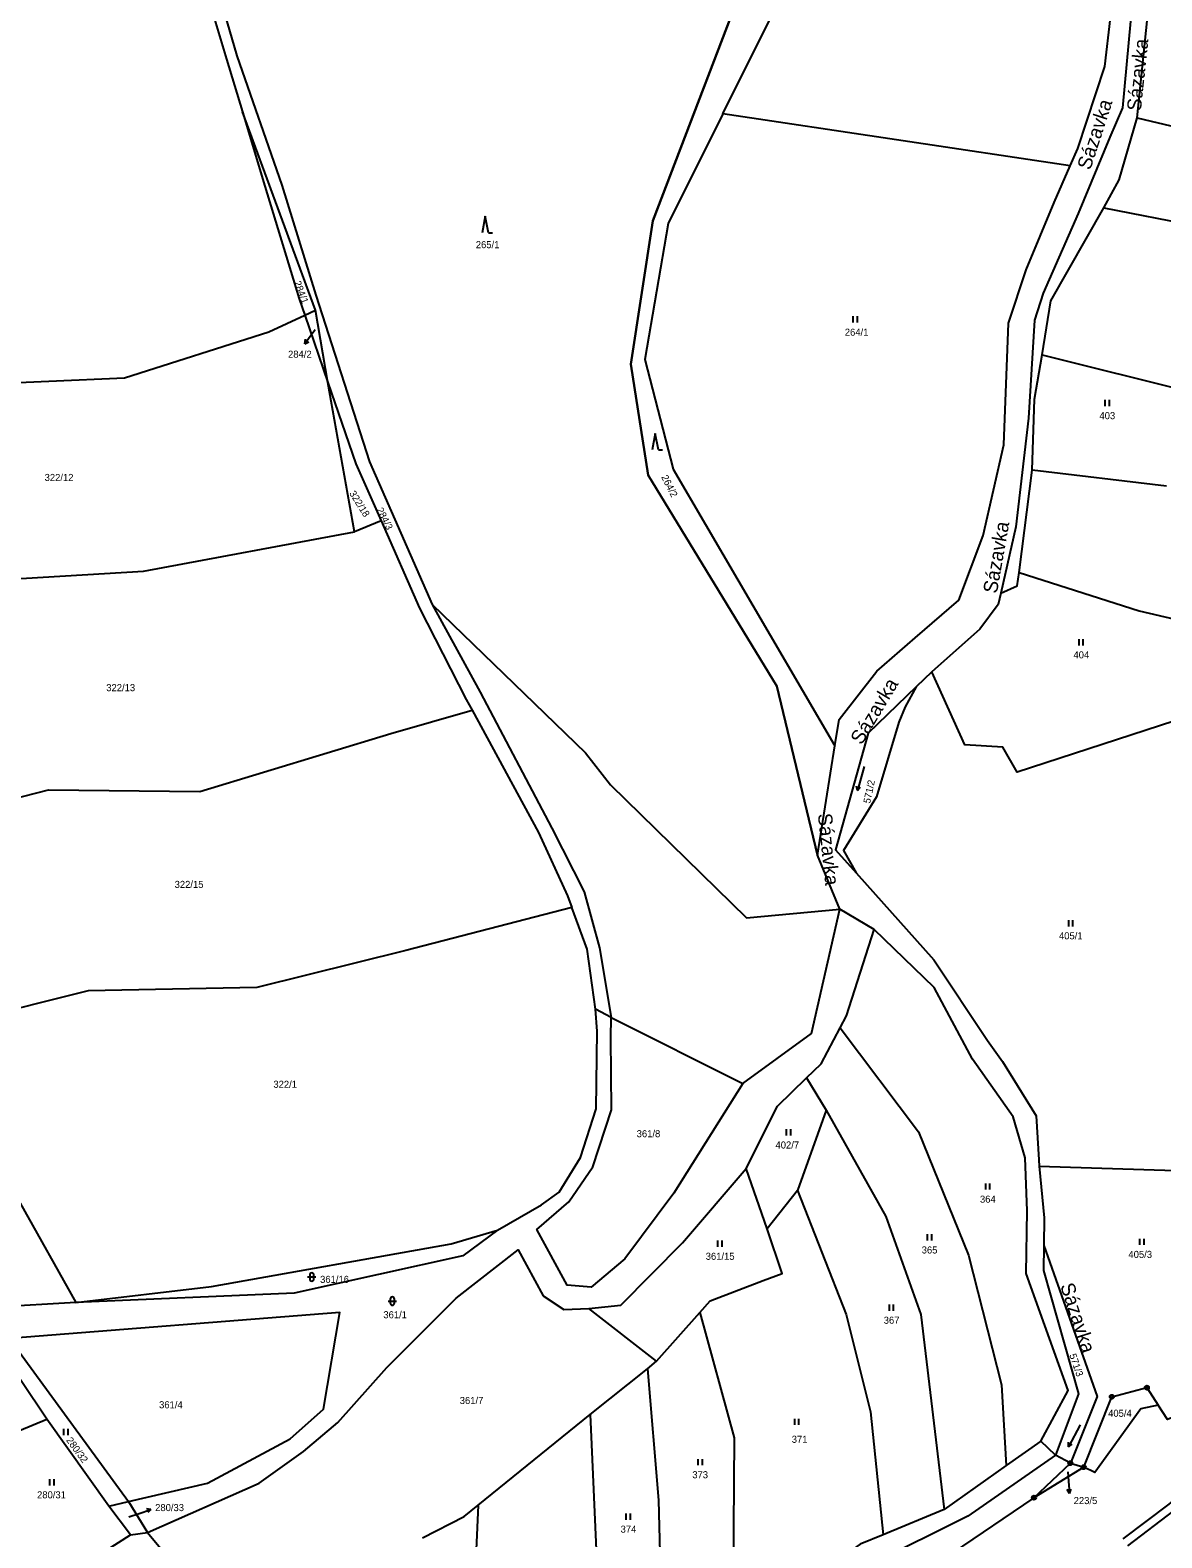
# Model space of a CAD drawing. Extents: x -680203 to -673936, y -1102717 to -1093650.
# Drawn here: x -677779.2 to -677506.6, y -1097345 to -1096981.7 of the extents above; entities that cross this region are included whole.
import ezdxf

# ---------------------------------------------------------------- set-up
doc = ezdxf.new("R2010")
doc.units = 0
for name, color, linetype in [('_Ideová část', 7, 'Continuous'), ('SOxx02xx_Koleje_param další_Popis10', 7, 'Continuous'), ('SOxx02xx_Staničení_Popis10', 7, 'Continuous'), ('SOxxxxxx_Koleje_hlavní_body_Popis10', 7, 'Continuous'), ('SOxxxxxx_Koleje_LN_parametry_Popis10', 7, 'Continuous'), ('SOxxxxxx_Osa_bod_P', 7, 'Continuous'), ('x_prac', 7, 'Continuous')]:
    doc.layers.add(name, color=color, linetype=linetype)

msp = doc.modelspace()

# ---------------------------------------------------------------- linework, layer by layer
at = {"layer": '_Ideová část'}
msp.add_circle((-677321.69, -1096651.16), 1076.75, dxfattribs=at)
at = {"layer": 'SOxx02xx_Koleje_param další_Popis10'}
for centre, radius in [((-677518.66, -1097310.98), 0.5), ((-677518.66, -1097310.98), 0.0303), ((-677510.21, -1097308.78), 0.5), ((-677510.21, -1097308.78), 0.0303), ((-677528.65, -1097326.98), 0.5), ((-677528.65, -1097326.98), 0.5), ((-677528.65, -1097326.98), 0.0303), ((-677528.65, -1097326.98), 0.0303), ((-677525.43, -1097327.93), 0.5), ((-677525.43, -1097327.93), 0.5), ((-677525.43, -1097327.93), 0.0303), ((-677525.43, -1097327.93), 0.0303), ((-677537.41, -1097335.29), 0.5), ((-677537.41, -1097335.29), 0.0303)]:
    msp.add_circle(centre, radius, dxfattribs=at)
at = {"layer": 'SOxx02xx_Staničení_Popis10'}
for p, q in [((-677711.27, -1097054.83), (-677713.03, -1097057.26)), ((-677713.03, -1097057.26), (-677712.85, -1097056.15)), ((-677713.03, -1097057.26), (-677712.04, -1097056.74)), ((-677710.56, -1097053.87), (-677711.27, -1097054.83)), ((-677529.28, -1097329.1), (-677529.1, -1097331.29)), ((-677529.1, -1097331.29), (-677528.84, -1097334.28)), ((-677528.84, -1097334.28), (-677529.43, -1097333.33)), ((-677528.84, -1097334.28), (-677528.43, -1097333.24)), ((-677755.44, -1097339.94), (-677752.91, -1097339.08)), ((-677752.91, -1097339.08), (-677750.07, -1097338.1)), ((-677750.07, -1097338.1), (-677751.18, -1097337.96)), ((-677750.07, -1097338.1), (-677750.86, -1097338.9))]:
    msp.add_line(p, q, dxfattribs=at)
at = {"layer": 'SOxxxxxx_Koleje_hlavní_body_Popis10'}
for p, q in [((-677669.55, -1097026.48), (-677670.3, -1097030.48)), ((-677668.8, -1097030.48), (-677669.55, -1097026.48)), ((-677668.8, -1097030.48), (-677667.8, -1097030.48)), ((-677580.92, -1097052.08), (-677580.92, -1097050.58)), ((-677579.92, -1097052.08), (-677579.92, -1097050.58)), ((-677520.23, -1097072.27), (-677520.23, -1097070.77)), ((-677519.23, -1097072.27), (-677519.23, -1097070.77)), ((-677628.62, -1097078.82), (-677629.37, -1097082.82)), ((-677627.87, -1097082.82), (-677628.62, -1097078.82)), ((-677627.87, -1097082.82), (-677626.87, -1097082.82)), ((-677526.56, -1097129.93), (-677526.56, -1097128.43)), ((-677525.56, -1097129.93), (-677525.56, -1097128.43)), ((-677578.34, -1097159.09), (-677579.89, -1097164.88)), ((-677579.89, -1097164.88), (-677580.12, -1097163.81)), ((-677579.89, -1097164.88), (-677579.15, -1097164.07)), ((-677529.01, -1097197.61), (-677529.01, -1097196.11)), ((-677528.01, -1097197.61), (-677528.01, -1097196.11)), ((-677596.98, -1097248.02), (-677596.98, -1097246.52)), ((-677595.98, -1097248.02), (-677595.98, -1097246.52)), ((-677549.01, -1097261.06), (-677549.01, -1097259.56)), ((-677548.01, -1097261.06), (-677548.01, -1097259.56)), ((-677613.51, -1097274.84), (-677613.51, -1097273.34)), ((-677612.51, -1097274.84), (-677612.51, -1097273.34)), ((-677563.02, -1097273.32), (-677563.02, -1097271.82)), ((-677562.02, -1097273.32), (-677562.02, -1097271.82)), ((-677511.9, -1097274.38), (-677511.9, -1097272.88)), ((-677510.9, -1097274.38), (-677510.9, -1097272.88)), ((-677712.34, -1097282.11), (-677710.34, -1097282.11)), ((-677711.84, -1097281.61), (-677711.84, -1097282.61)), ((-677710.84, -1097282.61), (-677710.84, -1097281.61)), ((-677692.94, -1097287.92), (-677690.94, -1097287.92)), ((-677692.44, -1097287.42), (-677692.44, -1097288.42)), ((-677691.44, -1097288.42), (-677691.44, -1097287.42)), ((-677572.24, -1097290.25), (-677572.24, -1097288.75)), ((-677571.24, -1097290.25), (-677571.24, -1097288.75)), ((-677595, -1097317.77), (-677595, -1097316.27)), ((-677594, -1097317.77), (-677594, -1097316.27)), ((-677526.27, -1097317.74), (-677529.08, -1097323.04)), ((-677771.02, -1097320.19), (-677771.02, -1097318.69)), ((-677770.02, -1097320.19), (-677770.02, -1097318.69)), ((-677529.08, -1097323.04), (-677529.07, -1097321.94)), ((-677529.08, -1097323.04), (-677528.18, -1097322.41)), ((-677618.27, -1097327.49), (-677618.27, -1097325.99)), ((-677617.27, -1097327.49), (-677617.27, -1097325.99)), ((-677774.4, -1097332.32), (-677774.4, -1097330.82)), ((-677773.4, -1097332.32), (-677773.4, -1097330.82)), ((-677635.61, -1097340.59), (-677635.61, -1097339.09)), ((-677634.61, -1097340.59), (-677634.61, -1097339.09))]:
    msp.add_line(p, q, dxfattribs=at)
for centre, start, end in [((-677711.34, -1097281.61), 0, 180), ((-677711.34, -1097282.61), 180, 359.9879), ((-677691.94, -1097287.42), 0, 180), ((-677691.94, -1097288.42), 180, 359.9879)]:
    msp.add_arc(centre, 0.5, start, end, dxfattribs=at)
at = {"layer": 'SOxxxxxx_Koleje_LN_parametry_Popis10'}
for points in [[(-677758.73, -1096887.23), (-677729.37, -1096987.87), (-677718.54, -1097018.98), (-677710.39, -1097045.48), (-677697.47, -1097085.65), (-677682.36, -1097120.07), (-677645.4, -1097155.8), (-677639.4, -1097163.5), (-677606.67, -1097195.56), (-677584.18, -1097193.46), (-677589.53, -1097180.45), (-677599.31, -1097139.76), (-677630.29, -1097088.91), (-677634.48, -1097062.13), (-677629.18, -1097027.64), (-677603.6, -1096960.5)], [(-677514.83, -1097346.87), (-677503.68, -1097338.41), (-677496.4, -1097332.14), (-677491.62, -1097326.68), (-677492.49, -1097326.37), (-677493.33, -1097325.6), (-677497.82, -1097330.72), (-677504.94, -1097336.85), (-677515.99, -1097345.23)]]:
    msp.add_lwpolyline(points, dxfattribs=at)
at = {"layer": 'x_prac'}
for p, q in [((-677512.58, -1097002.8), (-677510.16, -1096979.38)), ((-677710.45, -1097049.11), (-677728.05, -1097001.33)), ((-677528.69, -1097014.38), (-677612.38, -1097001.84)), ((-677520.62, -1097024.49), (-677469.12, -1097034.41)), ((-677713.01, -1097050.3), (-677710.45, -1097049.11)), ((-677707.45, -1097066.54), (-677710.45, -1097049.11)), ((-677713.01, -1097050.3), (-677707.45, -1097066.54)), ((-677535.43, -1097059.86), (-677499.08, -1097068.97)), ((-677701.09, -1097102.57), (-677707.45, -1097066.54)), ((-677540.95, -1097112.38), (-677537.83, -1097087.7)), ((-677505.52, -1097091.54), (-677537.83, -1097087.7)), ((-677694.67, -1097099.92), (-677701.09, -1097102.57)), ((-677561.98, -1097136.26), (-677565.77, -1097139.91)), ((-677561.98, -1097136.26), (-677565.77, -1097139.91)), ((-677589.53, -1097180.45), (-677585.34, -1097154.08)), ((-677584.18, -1097193.46), (-677589.53, -1097180.45)), ((-677575.9, -1097198.4), (-677584.18, -1097193.46)), ((-677639.2, -1097219.6), (-677643, -1097217.6)), ((-677639.2, -1097219.6), (-677607.53, -1097235.47)), ((-677592.18, -1097234.15), (-677587.49, -1097241.92)), ((-677587.49, -1097241.92), (-677594.39, -1097261.26)), ((-677601.7, -1097270.51), (-677606.69, -1097256)), ((-677536.12, -1097255.38), (-677492.58, -1097256.83)), ((-677594.39, -1097261.26), (-677601.7, -1097270.51)), ((-677781.6, -1097264.3), (-677768.14, -1097288.28)), ((-677768.14, -1097288.28), (-677787.4, -1097289.4)), ((-677628.3, -1097302.43), (-677644.6, -1097289.74)), ((-677628.3, -1097302.43), (-677617.89, -1097290.69)), ((-677775.16, -1097316.41), (-677788.15, -1097296.99)), ((-677784.11, -1097296.95), (-677755.45, -1097336.23)), ((-677630.45, -1097304.25), (-677628.3, -1097302.43)), ((-677644.28, -1097315.25), (-677630.45, -1097304.25)), ((-677794.9, -1097324.49), (-677775.16, -1097316.41)), ((-677760.26, -1097337.33), (-677775.16, -1097316.41)), ((-677671.24, -1097337.13), (-677644.28, -1097315.25)), ((-677644.28, -1097315.25), (-677641.28, -1097382.56)), ((-677535.77, -1097321.71), (-677544.14, -1097327.54)), ((-677532.2, -1097325.07), (-677535.77, -1097321.71)), ((-677528.65, -1097326.98), (-677532.2, -1097325.07)), ((-677528.65, -1097326.98), (-677532.2, -1097325.07)), ((-677544.14, -1097327.54), (-677559.02, -1097338.15)), ((-677537.41, -1097335.29), (-677528.65, -1097326.98)), ((-677525.43, -1097327.93), (-677537.41, -1097335.29)), ((-677528.65, -1097326.98), (-677525.43, -1097327.93)), ((-677528.65, -1097326.98), (-677525.43, -1097327.93)), ((-677760.26, -1097337.33), (-677755.45, -1097336.23)), ((-677755.45, -1097336.23), (-677750.89, -1097343.65)), ((-677754.98, -1097344.26), (-677760.26, -1097337.33)), ((-677671.24, -1097337.13), (-677674.39, -1097406.91)), ((-677559.02, -1097338.15), (-677573.74, -1097344.21)), ((-677754.98, -1097344.26), (-677750.89, -1097343.65)), ((-677750.89, -1097343.65), (-677745.81, -1097349.85)), ((-677766.54, -1097351.61), (-677754.98, -1097344.26))]:
    msp.add_line(p, q, dxfattribs=at)
for points in [[(-677758.73, -1096887.23), (-677729.37, -1096987.87), (-677718.54, -1097018.98), (-677710.39, -1097045.48), (-677697.47, -1097085.65), (-677682.36, -1097120.07), (-677670.77, -1097141.2), (-677653.53, -1097173.95), (-677645.73, -1097189.3), (-677642.01, -1097202.8), (-677639.2, -1097219.6)], [(-677560.44, -1096909.76), (-677570.81, -1096907.13), (-677585.7, -1096943.52), (-677603.6, -1096960.5), (-677629.18, -1097027.64), (-677634.48, -1097062.13), (-677630.29, -1097088.91), (-677599.31, -1097139.76), (-677589.53, -1097180.45)], [(-677612.38, -1097001.84), (-677595.42, -1096967.75), (-677560.44, -1096909.76)], [(-677513.83, -1096918.68), (-677518.58, -1096926.54), (-677512.27, -1096958.5), (-677516.08, -1097000.37), (-677519.1, -1097007.41), (-677526.79, -1097025.85), (-677535.19, -1097045.06), (-677537.32, -1097051.51), (-677538.76, -1097075.19), (-677541.79, -1097101.31), (-677545.41, -1097117.33)], [(-677513.83, -1096918.68), (-677518.58, -1096926.54), (-677512.27, -1096958.5), (-677516.08, -1097000.37), (-677519.1, -1097007.41), (-677526.79, -1097025.85), (-677535.19, -1097045.06), (-677537.32, -1097051.51), (-677538.76, -1097075.19), (-677541.79, -1097101.31), (-677545.41, -1097117.33)], [(-677528.69, -1097014.38), (-677526.83, -1097010.13), (-677520.34, -1096990.43), (-677516.24, -1096955.15), (-677520.67, -1096934.91), (-677522.26, -1096927.88), (-677522.53, -1096925.58)], [(-677741.49, -1096956.43), (-677731.85, -1096988.67), (-677728.05, -1097001.33)], [(-677728.05, -1097001.33), (-677722.68, -1097019.25), (-677714.35, -1097046.4), (-677713.01, -1097050.3)], [(-677612.38, -1097001.84), (-677625.54, -1097028.28), (-677631.14, -1097061.02), (-677624.27, -1097087.48), (-677585.34, -1097154.08)], [(-677520.62, -1097024.49), (-677516.86, -1097017.71), (-677512.58, -1097002.8)], [(-677512.58, -1097002.8), (-677468.29, -1097013.29), (-677469.12, -1097034.41)], [(-677585.34, -1097154.08), (-677584.33, -1097147.73), (-677575.24, -1097136.13), (-677566.04, -1097128.06), (-677555.52, -1097119.03), (-677549.65, -1097103.44), (-677544.7, -1097081.6), (-677543.51, -1097052.3), (-677539.26, -1097039.4), (-677532.53, -1097023.15), (-677528.69, -1097014.38)], [(-677535.43, -1097059.86), (-677533.35, -1097046.86), (-677520.62, -1097024.49)], [(-677835.38, -1097076.58), (-677793, -1097067.08), (-677756.47, -1097065.45), (-677721.68, -1097054.32), (-677713.01, -1097050.3)], [(-677537.83, -1097087.7), (-677537.28, -1097070.6), (-677535.43, -1097059.86)], [(-677707.45, -1097066.54), (-677700.74, -1097086.13), (-677694.67, -1097099.92)], [(-677694.67, -1097099.92), (-677685.42, -1097120.94), (-677674.16, -1097142.93), (-677672.74, -1097145.55)], [(-677829.41, -1097126.7), (-677785.47, -1097114.02), (-677751.86, -1097112.03), (-677701.09, -1097102.57)], [(-677545.41, -1097117.33), (-677541.49, -1097115.58), (-677540.95, -1097112.38)], [(-677540.95, -1097112.38), (-677512.05, -1097121.58), (-677478.73, -1097129.39)], [(-677545.41, -1097117.33), (-677546.02, -1097120.03), (-677550.44, -1097126.01), (-677561.98, -1097136.26)], [(-677545.41, -1097117.33), (-677546.02, -1097120.03), (-677550.44, -1097126.01), (-677561.98, -1097136.26)], [(-677476.12, -1097139.16), (-677541.43, -1097160.47), (-677544.87, -1097154.47), (-677554.03, -1097153.87), (-677561.98, -1097136.26)], [(-677565.77, -1097139.91), (-677577.34, -1097151.05), (-677585.24, -1097179.14), (-677580.27, -1097184.7)], [(-677565.77, -1097139.91), (-677577.34, -1097151.05), (-677585.24, -1097179.14), (-677580.27, -1097184.7)], [(-677565.77, -1097139.91), (-677568.45, -1097144.72), (-677569.98, -1097148.45), (-677575.31, -1097166.39), (-677583.27, -1097179.35), (-677580.27, -1097184.7)], [(-677810.51, -1097173.88), (-677774.78, -1097164.69), (-677738.34, -1097165.09), (-677692.34, -1097151.17), (-677672.74, -1097145.55)], [(-677672.74, -1097145.55), (-677656.76, -1097175.03), (-677649.73, -1097190.23), (-677648.7, -1097193.06)], [(-677580.27, -1097184.7), (-677561.51, -1097205.69), (-677548.62, -1097225.14), (-677544.95, -1097230.21), (-677536.92, -1097243.24), (-677536.26, -1097253.86), (-677536.12, -1097255.38)], [(-677580.27, -1097184.7), (-677561.51, -1097205.69), (-677548.62, -1097225.14), (-677544.95, -1097230.21), (-677536.92, -1097243.24), (-677536.26, -1097253.86), (-677536.12, -1097255.38)], [(-677648.7, -1097193.06), (-677688.69, -1097203.41), (-677724.59, -1097212.32), (-677765.2, -1097213.19), (-677793.11, -1097220.16)], [(-677643, -1097217.6), (-677645.05, -1097203.1), (-677648.7, -1097193.06)], [(-677607.53, -1097235.47), (-677591, -1097223.4), (-677584.18, -1097193.46)], [(-677584.11, -1097222.07), (-677582.6, -1097219.2), (-677575.9, -1097198.4)], [(-677535.77, -1097321.71), (-677529.15, -1097309.49), (-677539.3, -1097281.3), (-677539.07, -1097266.19), (-677539.53, -1097253.41), (-677542.45, -1097243.54), (-677552.21, -1097229.59), (-677561.44, -1097212.37), (-677575.9, -1097198.4)], [(-677666.58, -1097270.81), (-677656, -1097264.73), (-677651.75, -1097261.63), (-677646.59, -1097253.32), (-677642.82, -1097241.55), (-677642.62, -1097222.89), (-677643, -1097217.6)], [(-677607.53, -1097235.47), (-677624.15, -1097261.87), (-677635.92, -1097277.76), (-677644.03, -1097284.58), (-677649.83, -1097284.1), (-677657.11, -1097270.66), (-677649.43, -1097263.99), (-677643.69, -1097255.58), (-677639.13, -1097241.84), (-677639.3, -1097224.5), (-677639.2, -1097219.6)], [(-677592.18, -1097234.15), (-677588.64, -1097230.73), (-677584.11, -1097222.07)], [(-677584.11, -1097222.07), (-677565.24, -1097247.17), (-677553.15, -1097276.87), (-677545.24, -1097308.1), (-677544.14, -1097327.54)], [(-677606.69, -1097256), (-677599.19, -1097240.92), (-677592.18, -1097234.15)], [(-677587.49, -1097241.92), (-677573.08, -1097267.55), (-677564.66, -1097291.18), (-677559.02, -1097338.15)], [(-677644.6, -1097289.74), (-677636.88, -1097288.9), (-677622.04, -1097273.91), (-677606.69, -1097256)], [(-677536.12, -1097255.38), (-677534.97, -1097267.85), (-677535.03, -1097274.49)], [(-677536.12, -1097255.38), (-677534.97, -1097267.85), (-677535.03, -1097274.49)], [(-677594.39, -1097261.26), (-677582.62, -1097291.11), (-677576.79, -1097314.59), (-677573.74, -1097344.21)], [(-677768.14, -1097288.28), (-677735.47, -1097284.4), (-677677.74, -1097274.12), (-677666.58, -1097270.81)], [(-677666.58, -1097270.81), (-677674.99, -1097276.99), (-677715.62, -1097286), (-677768.14, -1097288.28)], [(-677617.89, -1097290.69), (-677615.39, -1097287.83), (-677602.6, -1097282.96), (-677598.03, -1097281.24), (-677601.7, -1097270.51)], [(-677535.03, -1097274.49), (-677535.09, -1097280.56), (-677526.68, -1097310.25), (-677532.2, -1097325.07)], [(-677535.03, -1097274.49), (-677535.09, -1097280.56), (-677526.68, -1097310.25), (-677532.2, -1097325.07)], [(-677535.03, -1097274.49), (-677522.18, -1097310.94), (-677528.65, -1097326.98)], [(-677750.89, -1097343.65), (-677724.01, -1097331.76), (-677713.34, -1097324.19), (-677705.09, -1097317.18), (-677693.23, -1097303.92), (-677676.55, -1097287.23), (-677661.64, -1097275.58), (-677655.58, -1097286.67), (-677650.65, -1097289.94), (-677644.6, -1097289.74)], [(-677755.45, -1097336.23), (-677736.49, -1097331.79), (-677716.55, -1097321.15), (-677708.5, -1097313.97), (-677704.61, -1097290.66), (-677784.11, -1097296.95)], [(-677617.89, -1097290.69), (-677609.59, -1097320.9), (-677609.94, -1097364.21)], [(-677630.45, -1097304.25), (-677627.82, -1097335.88), (-677626.97, -1097370.81)], [(-677525.43, -1097327.93), (-677518.66, -1097310.98), (-677510.21, -1097308.78), (-677507.46, -1097312.99)], [(-677507.46, -1097312.99), (-677511.66, -1097313.85), (-677522.74, -1097329.23), (-677525.43, -1097327.93)], [(-677507.46, -1097312.99), (-677511.66, -1097313.85), (-677522.74, -1097329.23), (-677525.43, -1097327.93)], [(-677501.92, -1097315.06), (-677505.27, -1097316.44), (-677507.46, -1097312.99)], [(-677501.92, -1097315.06), (-677505.27, -1097316.44), (-677507.46, -1097312.99)], [(-677532.2, -1097325.07), (-677553.37, -1097339.77), (-677576.35, -1097351.22), (-677602.94, -1097365.91), (-677626.03, -1097375.18), (-677641.89, -1097388.49), (-677649.74, -1097398.65)], [(-677532.2, -1097325.07), (-677553.37, -1097339.77), (-677576.35, -1097351.22), (-677602.94, -1097365.91), (-677626.03, -1097375.18), (-677641.89, -1097388.49), (-677649.74, -1097398.65)], [(-677537.41, -1097335.29), (-677557.1, -1097348.64), (-677584.32, -1097360.7), (-677594.12, -1097367.09), (-677623.81, -1097378.69), (-677645.89, -1097400.46), (-677649.74, -1097398.65)], [(-677684.69, -1097344.98), (-677674.63, -1097339.86), (-677671.24, -1097337.13)], [(-677573.74, -1097344.21), (-677579.3, -1097346.53), (-677587.12, -1097352.06), (-677597.21, -1097359.39), (-677609.94, -1097364.21)]]:
    msp.add_lwpolyline(points, dxfattribs=at)

# ---------------------------------------------------------------- texts
at = {"layer": 'SOxx02xx_Staničení_Popis10'}
for rotation, p in [(84, (-677511.66, -1097001.25)), (72, (-677523.86, -1097015.54)), (80, (-677546.35, -1097117.55)), (59, (-677578.92, -1097154.07)), (276, (-677589.47, -1097170.54)), (288, (-677531.13, -1097284.17))]:
    msp.add_text('Sázavka', height=3.4, rotation=rotation, dxfattribs=at).set_placement(p)
at = {"layer": 'SOxxxxxx_Osa_bod_P'}
for s, p in [('265/1', (-677671.84, -1097034.19)), ('264/1', (-677582.97, -1097055.29)), ('284/2', (-677717.06, -1097060.59)), ('403', (-677521.64, -1097075.4)), ('322/12', (-677775.69, -1097090.29)), ('404', (-677527.9, -1097133.05)), ('322/13', (-677760.84, -1097140.94)), ('322/15', (-677744.38, -1097188.35)), ('405/1', (-677531.39, -1097200.74)), ('322/1', (-677720.59, -1097236.52)), ('361/8', (-677633.1, -1097248.43)), ('402/7', (-677599.66, -1097251.15)), ('364', (-677550.42, -1097264.21)), ('365', (-677564.45, -1097276.45)), ('361/15', (-677616.47, -1097277.97)), ('405/3', (-677514.66, -1097277.51)), ('361/16', (-677709.34, -1097283.53)), ('361/1', (-677694.11, -1097292.05)), ('367', (-677573.6, -1097293.38)), ('361/7', (-677675.71, -1097312.72)), ('361/4', (-677748.12, -1097313.75)), ('405/4', (-677519.55, -1097315.8)), ('371', (-677595.75, -1097322.07)), ('373', (-677619.7, -1097330.61)), ('280/31', (-677777.51, -1097335.45)), ('223/5', (-677527.85, -1097336.84)), ('280/33', (-677749.07, -1097338.53)), ('374', (-677636.97, -1097343.72))]:
    msp.add_text(s, height=1.7, dxfattribs=at).set_placement(p)
for s, rotation, p in [('284/1', 291, (-677715.68, -1097042.42)), ('264/2', 297, (-677627.23, -1097089.34)), ('322/18', 302, (-677702.39, -1097093.27)), ('284/3', 297, (-677695.81, -1097097.2)), ('571/2', 78, (-677576.88, -1097168.11)), ('571/3', 289, (-677528.93, -1097300.91)), ('280/32', 306, (-677770.57, -1097321.47))]:
    msp.add_text(s, height=1.7, rotation=rotation, dxfattribs=at).set_placement(p)

doc.saveas('drawing.dxf')
